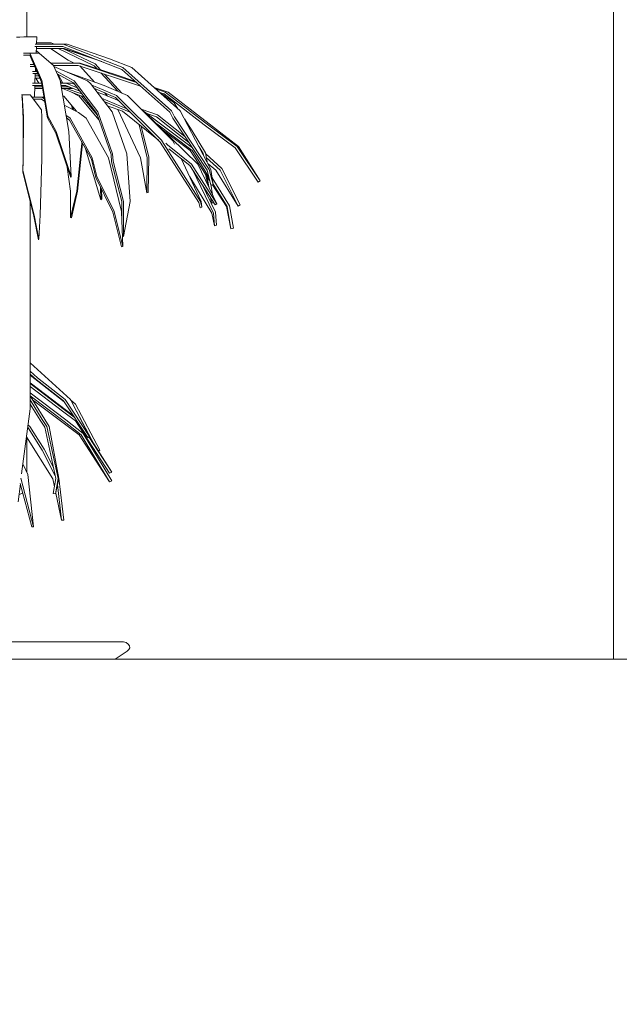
# Model space of a CAD drawing. Extents: x -156717 to 425753, y -51191 to 363295.
# Tile 471 of 502: x 321755 to 322510, y 194663 to 195903. Entities that reach past the tile are written whole.
import ezdxf

# ---------------------------------------------------------------- set-up
doc = ezdxf.new("R2010")
doc.units = 0
doc.header["$LTSCALE"] = 50
doc.layers.add('7 Voorgevel & doorsnede A-A$0$00 Simple', color=7, linetype='CONTINUOUS')
doc.layers.add('7 Voorgevel & doorsnede A-A$0$82 Interieur', color=7, linetype='CONTINUOUS')

# ---------------------------------------------------------------- blocks, each defined once
blk = doc.blocks.new('7 Voorgevel & doorsnede A-A$0$Section Elem_451_3', base_point=(108550.6, 1635.3))
at = {"layer": '7 Voorgevel & doorsnede A-A$0$00 Simple', "color": 252, "linetype": 'Continuous', "lineweight": 0}
blk.add_line((93207, 2535.3), (93207, 3635.3), dxfattribs=at)
blk = doc.blocks.new('7 Voorgevel & doorsnede A-A$0$Section Elem_668_3', base_point=(108550.6, 1635.3))
at = {"layer": '7 Voorgevel & doorsnede A-A$0$82 Interieur', "color": 252, "linetype": 'Continuous', "lineweight": 0}
for p, q in [((92388.5, 2535.3), (92420.2, 2535.3)), ((92420.2, 2535.3), (92459.7, 2535.3)), ((92459.7, 2535.3), (92540.7, 2535.3)), ((92540.7, 2535.3), (92622.6, 2535.3)), ((92622.6, 2535.3), (92703.9, 2535.3)), ((92703.9, 2535.3), (92783.7, 2535.3)), ((92783.7, 2535.3), (92860.5, 2535.3)), ((92860.5, 2535.3), (92911.3, 2535.3)), ((92911.3, 2535.3), (92963.7, 2535.3)), ((92963.7, 2535.3), (93063.5, 2535.3)), ((93063.5, 2535.3), (93157.6, 2535.3)), ((93157.6, 2535.3), (93245.2, 2535.3)), ((93245.2, 2535.3), (93286, 2535.3)), ((93286, 2535.3), (93288.4, 2535.3)), ((93288.4, 2535.3), (93290.6, 2535.3)), ((93290.6, 2535.3), (93291.7, 2535.3)), ((93291.7, 2535.3), (93293.2, 2535.3)), ((93293.2, 2535.3), (93293.5, 2535.3)), ((93293.5, 2535.3), (93293.8, 2535.3)), ((93293.8, 2535.3), (93293.9, 2535.3)), ((93293.9, 1635.3), (93293.9, 2535.3)), ((92186, 1635.3), (92186, 2335.3))]:
    blk.add_line(p, q, dxfattribs=at)
blk = doc.blocks.new('7 Voorgevel & doorsnede A-A$0$Section Elem_670_3', base_point=(108550.6, 1635.3))
at = {"layer": '7 Voorgevel & doorsnede A-A$0$82 Interieur', "color": 252, "linetype": 'Continuous', "lineweight": 0}
for p, q in [((92455.1, 3317.9), (92459.6, 3318.2)), ((92459.6, 3318.2), (92464.7, 3318.4)), ((92464.7, 3318.4), (92470, 3318.6)), ((92470, 3318.6), (92474.8, 3318.7)), ((92474.8, 3318.7), (92478.4, 3318.7)), ((92478.4, 3318.7), (92480.5, 3318.7)), ((92478.6, 3309.1), (92514, 3309.1)), ((92480.5, 3318.7), (92480.9, 3318.6)), ((92480.5, 3309.1), (92480.9, 3318.6)), ((92480.6, 3311), (92499.1, 3311)), ((92499.1, 3311), (92503.1, 3309.1)), ((92514, 3309.1), (92589.4, 3280)), ((92514, 3309.1), (92519, 3309.1)), ((92572.3, 3290.9), (92519, 3309.1)), ((92464.1, 3298), (92472, 3298)), ((92472, 3298), (92487.2, 3263.7)), ((92472, 3298), (92484, 3298)), ((92478.4, 3306.3), (92513.6, 3306.3)), ((92480, 3298), (92480.4, 3306.3)), ((92480, 3298.5), (92480.6, 3298)), ((92480.2, 3301.2), (92483.8, 3298)), ((92480.3, 3303.9), (92515.3, 3303.9)), ((92501.8, 3282.4), (92484, 3298)), ((92520.3, 3289.1), (92497.9, 3303.9)), ((92507.8, 3303.9), (92553.3, 3282)), ((92513.6, 3306.3), (92588, 3277.6)), ((92513.8, 3303.9), (92554.2, 3284.4)), ((92562.6, 3287.4), (92513.9, 3303.9)), ((92515.3, 3303.9), (92544.7, 3294.3)), ((92464.1, 3295.3), (92471.9, 3295.3)), ((92471.9, 3295.3), (92486.8, 3261.3)), ((92472.5, 3283.8), (92476.9, 3283.8)), ((92498.5, 3285.4), (92533.6, 3285.4)), ((92528, 3285.4), (92520.3, 3289.1)), ((92533.6, 3285.4), (92606.4, 3261.1)), ((92533.6, 3285.4), (92535.5, 3285.4)), ((92580.6, 3270.8), (92535.5, 3285.4)), ((92554.2, 3284.4), (92560.9, 3277.2)), ((92600.6, 3280), (92572.3, 3290.9)), ((92472.6, 3281), (92478.1, 3281)), ((92475.6, 3274.9), (92480.8, 3274.9)), ((92475.7, 3272.2), (92482, 3272.2)), ((92478.5, 3260.1), (92479, 3272.2)), ((92479, 3272), (92482.1, 3272)), ((92479.1, 3274.9), (92479.2, 3278.6)), ((92501.6, 3282.6), (92533.1, 3282.6)), ((92510.1, 3263.7), (92501.8, 3282.4)), ((92502, 3282), (92502.4, 3281.6)), ((92502.4, 3281.6), (92502.8, 3280.9)), ((92544.9, 3263), (92502.4, 3281)), ((92504.7, 3275.8), (92527.9, 3263)), ((92506.4, 3271.9), (92526.9, 3260.6)), ((92565.5, 3257.3), (92516.9, 3274.9)), ((92533.1, 3282.6), (92611.6, 3256.4)), ((92553.6, 3261.6), (92534.9, 3282)), ((92553.3, 3282), (92556.4, 3278.6)), ((92561.4, 3273.2), (92582.7, 3250)), ((92566, 3271.7), (92587.8, 3247.8)), ((92588, 3277.6), (92648.2, 3223.6)), ((92589.4, 3280), (92650.3, 3225.3)), ((92661.5, 3225.3), (92600.6, 3280)), ((92475.4, 3260.1), (92487, 3260.1)), ((92478.7, 3266.6), (92484.5, 3266.6)), ((92478.8, 3269.3), (92483.3, 3269.3)), ((92483.5, 3260.1), (92479.7, 3266.6)), ((92486.8, 3261.3), (92494.4, 3216.7)), ((92487.2, 3263.7), (92494.9, 3218.6)), ((92507.8, 3271.2), (92513.5, 3260.1)), ((92521.1, 3199.2), (92510.1, 3263.7)), ((92510.2, 3263.2), (92511.8, 3260.1)), ((92510.7, 3260.1), (92517.9, 3260.1)), ((92517.9, 3260.1), (92531.7, 3254.3)), ((92517.9, 3260.1), (92525.2, 3260.1)), ((92528, 3259.1), (92525.2, 3260.1)), ((92526.9, 3260.6), (92556.3, 3222.2)), ((92527.9, 3263), (92557.8, 3224)), ((92548.4, 3259.7), (92544.9, 3263)), ((92575.8, 3224), (92548.4, 3259.7)), ((92604.4, 3262.9), (92580.6, 3270.8)), ((92475.3, 3257.3), (92487.5, 3257.3)), ((92477.8, 3242.8), (92478.4, 3257.3)), ((92478.2, 3253.7), (92488.1, 3253.7)), ((92478.3, 3255.7), (92487.8, 3255.7)), ((92511.2, 3257.3), (92517.5, 3257.3)), ((92511.4, 3255.7), (92521.1, 3255.7)), ((92511.8, 3253.7), (92526, 3253.7)), ((92540.6, 3242.7), (92513.1, 3253.7)), ((92517.5, 3257.3), (92535, 3250)), ((92517.5, 3257.3), (92517.6, 3257.3)), ((92518, 3253.7), (92537.4, 3246.8)), ((92526.7, 3253.5), (92520, 3255.7)), ((92521.1, 3255.7), (92522.3, 3255.3)), ((92523.8, 3249.4), (92534.2, 3243.9)), ((92549.5, 3258.2), (92581.3, 3244.6)), ((92552.8, 3253.8), (92580, 3242.2)), ((92567.3, 3245), (92556.7, 3248.8)), ((92595.2, 3244.6), (92565.5, 3257.3)), ((92569.8, 3244), (92565.9, 3248.3)), ((92646.2, 3249), (92628.6, 3254.8)), ((92630.7, 3253), (92642.7, 3249)), ((92635.8, 3248.4), (92641.2, 3246.6)), ((92636.7, 3248.1), (92653.8, 3235.3)), ((92641.2, 3246.6), (92691.6, 3207.8)), ((92642.7, 3249), (92693.6, 3209.8)), ((92735, 3180.6), (92646.2, 3249)), ((92461.7, 3245.4), (92462.6, 3245.4)), ((92461.7, 3242.6), (92462.5, 3242.6)), ((92462.5, 3242.6), (92463.7, 3215)), ((92462.6, 3245.4), (92463.9, 3217.4)), ((92462.6, 3245.4), (92472.6, 3245.4)), ((92486.8, 3226.6), (92472.6, 3245.4)), ((92474.5, 3242.8), (92487.1, 3242.8)), ((92476.6, 3240.1), (92486.8, 3240.1)), ((92477.6, 3238.8), (92477.6, 3240.1)), ((92486.8, 3240.1), (92491, 3237)), ((92487.1, 3242.8), (92490.4, 3240.3)), ((92487.1, 3242.8), (92490, 3242.8)), ((92514.7, 3243.9), (92513.3, 3244.6)), ((92530.7, 3224.8), (92514.7, 3243.9)), ((92534.2, 3243.9), (92559.1, 3214.1)), ((92536.8, 3244.2), (92557.1, 3219.9)), ((92562.4, 3241.4), (92594.1, 3228.1)), ((92565.7, 3237.1), (92599.2, 3223.1)), ((92566, 3236.7), (92570.3, 3235.2)), ((92584.4, 3237.9), (92567.3, 3245)), ((92580, 3242.2), (92636.2, 3186.1)), ((92581.3, 3244.6), (92638.1, 3187.9)), ((92582.8, 3238.5), (92584.2, 3238.1)), ((92652.2, 3187.8), (92595.2, 3244.6)), ((92653.8, 3235.3), (92658.5, 3228)), ((92487.2, 3217.4), (92486.8, 3226.6)), ((92533.4, 3223.4), (92515.4, 3232.5)), ((92524.4, 3232.2), (92525.8, 3227.2)), ((92526.2, 3230.1), (92527.2, 3226.5)), ((92543, 3216.2), (92533.4, 3223.4)), ((92556.3, 3222.2), (92574.3, 3170.4)), ((92557.8, 3224), (92576.2, 3171.4)), ((92588.9, 3224.8), (92570, 3231.5)), ((92594.2, 3171.4), (92575.8, 3224)), ((92611.3, 3166.2), (92582.9, 3227)), ((92633.9, 3188.4), (92588.9, 3224.8)), ((92612.2, 3227.7), (92633, 3220.4)), ((92613.9, 3226), (92615.3, 3224.9)), ((92615.7, 3224.7), (92614.7, 3225.2)), ((92683.7, 3158.3), (92615.7, 3224.7)), ((92616.4, 3224.1), (92676.8, 3178.8)), ((92618.3, 3222.6), (92631.6, 3218)), ((92648.2, 3223.6), (92652.1, 3216.1)), ((92650.3, 3225.3), (92654.2, 3217.8)), ((92700.2, 3151.7), (92661.5, 3225.3)), ((92463.7, 3215), (92463.6, 3163)), ((92463.9, 3217.4), (92463.8, 3164.8)), ((92487.2, 3164.8), (92487.2, 3217.4)), ((92494.4, 3216.7), (92504.9, 3197.5)), ((92494.9, 3218.6), (92505.4, 3199.2)), ((92517.6, 3220), (92522.7, 3216.2)), ((92518.1, 3216.6), (92521.9, 3213.8)), ((92521.9, 3213.8), (92549.6, 3164.4)), ((92522.7, 3216.2), (92550.7, 3166.2)), ((92571.1, 3166.2), (92543, 3216.2)), ((92631.6, 3218), (92672.3, 3185.7)), ((92633, 3220.4), (92667.4, 3193.1)), ((92652.1, 3216.1), (92695.4, 3150.8)), ((92654.2, 3217.8), (92697.9, 3151.7)), ((92666.8, 3215.2), (92676.4, 3200.4)), ((92693.6, 3209.8), (92733.1, 3180.6)), ((92504.9, 3197.5), (92523.6, 3141.3)), ((92505.4, 3199.2), (92524.1, 3142.6)), ((92524.1, 3142.6), (92521.1, 3199.2)), ((92609.8, 3207.9), (92619.9, 3166.2)), ((92612.2, 3205.9), (92621.8, 3167.2)), ((92631.9, 3208.9), (92676.4, 3175.5)), ((92673.9, 3175.5), (92640.3, 3200.7)), ((92676.4, 3200.4), (92693.3, 3172.5)), ((92691.6, 3207.8), (92730.8, 3178.8)), ((92537.1, 3186.7), (92537.4, 3185.5)), ((92537.4, 3185.5), (92537.5, 3184.4)), ((92636.2, 3186.1), (92636.4, 3186)), ((92636.4, 3186), (92684.7, 3110.2)), ((92638.1, 3187.9), (92638.3, 3187.8)), ((92638.3, 3187.8), (92687, 3111.1)), ((92643.2, 3184.7), (92645.3, 3182.6)), ((92654.1, 3183.6), (92652.2, 3187.8)), ((92537.5, 3184.4), (92531.1, 3124.3)), ((92538.3, 3184.4), (92532, 3124.3)), ((92561.7, 3113.6), (92542.2, 3177.5)), ((92645.3, 3182.6), (92675.5, 3158.3)), ((92647.2, 3177.7), (92673.6, 3156.5)), ((92698.9, 3137.1), (92673.9, 3175.5)), ((92676.4, 3175.5), (92685, 3162.4)), ((92685.2, 3180.2), (92690.5, 3171.5)), ((92693.3, 3172.5), (92695.2, 3161.1)), ((92730.8, 3178.8), (92759.5, 3135.8)), ((92733.1, 3180.6), (92762.1, 3137.1)), ((92762.1, 3137.1), (92735, 3180.6)), ((92463.6, 3163), (92463.1, 3148.6)), ((92463.8, 3164.8), (92463.3, 3150.2)), ((92485, 3094), (92487.2, 3164.8)), ((92549.6, 3164.4), (92555.2, 3141.3)), ((92550.7, 3166.2), (92556.5, 3142.8)), ((92587.7, 3098.8), (92571.1, 3166.2)), ((92574.3, 3170.4), (92575, 3161.1)), ((92575, 3161.1), (92587.9, 3111.5)), ((92576.2, 3171.4), (92576.9, 3161.9)), ((92576.9, 3161.9), (92589.9, 3111.5)), ((92598.3, 3111.5), (92594.2, 3171.4)), ((92619.3, 3122.4), (92611.3, 3166.2)), ((92619.9, 3166.2), (92619.3, 3122.4)), ((92621.8, 3167.2), (92621.1, 3122.8)), ((92688, 3111.1), (92662.7, 3165.3)), ((92685, 3162.4), (92697.6, 3141.9)), ((92690.5, 3171.5), (92690.8, 3169.6)), ((92693.6, 3171.1), (92713.8, 3152.7)), ((92694.3, 3166.7), (92711.6, 3150.9)), ((92463.1, 3148.6), (92477.3, 3093)), ((92463.3, 3150.2), (92477.5, 3094)), ((92523.1, 3124.3), (92519.1, 3154.7)), ((92673.6, 3156.5), (92705.4, 3107)), ((92675.5, 3158.3), (92707.6, 3108.3)), ((92676.8, 3151.5), (92703.2, 3096.8)), ((92707.6, 3108.3), (92683.7, 3158.3)), ((92695.4, 3150.8), (92700.2, 3131.9)), ((92706.2, 3150.9), (92696.6, 3158.6)), ((92697.9, 3151.7), (92702.8, 3132.6)), ((92702.8, 3132.6), (92700.2, 3151.7)), ((92734.4, 3105.6), (92706.2, 3150.9)), ((92711.6, 3150.9), (92734.4, 3105.6)), ((92713.8, 3152.7), (92736.8, 3107)), ((92523.6, 3141.3), (92524.1, 3142.6)), ((92555.2, 3141.3), (92576.7, 3097.9)), ((92556.5, 3142.8), (92578.2, 3098.8)), ((92701.3, 3096.8), (92673.4, 3142.4)), ((92696.1, 3132.3), (92693.4, 3145.6)), ((92695.3, 3142.7), (92697.5, 3129.5)), ((92701.6, 3141.1), (92723.4, 3106)), ((92759.5, 3135.8), (92762.1, 3137.1)), ((92523.5, 3091.2), (92523.1, 3124.3)), ((92531.1, 3124.3), (92523.5, 3091.2)), ((92532, 3124.3), (92524.5, 3090.7)), ((92561.1, 3129.4), (92561.7, 3113.6)), ((92562.2, 3127.2), (92562.7, 3114.8)), ((92619.3, 3122.4), (92621.1, 3122.8)), ((92688.9, 3132.7), (92705.8, 3097.7)), ((92699.9, 3132.9), (92702.2, 3119.7)), ((92700.2, 3131.9), (92702.8, 3132.6)), ((92719.7, 3105), (92702, 3132.4)), ((92702.6, 3133.9), (92720.5, 3105)), ((92472.3, 3109.7), (92472.4, 3112.3)), ((92561.7, 3113.6), (92562.7, 3114.8)), ((92587.9, 3111.5), (92588.1, 3085.2)), ((92589.9, 3111.5), (92590.2, 3067.4)), ((92590.2, 3067.4), (92598.3, 3111.5)), ((92687, 3111.1), (92688.8, 3104.1)), ((92688.8, 3104.1), (92688, 3111.1)), ((92700.8, 3109.7), (92699.4, 3116.3)), ((92699.8, 3115.8), (92700.8, 3109.7)), ((92472.3, 2850.2), (92472.3, 3109.7)), ((92576.7, 3097.9), (92587.6, 3054.3)), ((92578.2, 3098.8), (92589.1, 3054.7)), ((92589.1, 3054.7), (92587.7, 3098.8)), ((92684.7, 3110.2), (92686.5, 3103.3)), ((92686.5, 3103.3), (92688.8, 3104.1)), ((92700.8, 3109.7), (92703.6, 3109.8)), ((92705.4, 3107), (92707.6, 3108.3)), ((92725.4, 3077.1), (92719.7, 3105)), ((92720.5, 3105), (92725.4, 3077.1)), ((92723.4, 3106), (92728.4, 3077.7)), ((92734.4, 3105.6), (92736.8, 3107)), ((92477.3, 3093), (92483, 3063.1)), ((92477.5, 3094), (92483.3, 3063.7)), ((92483.3, 3063.7), (92485, 3094)), ((92523.5, 3091.2), (92524.5, 3090.7)), ((92704.7, 3080.7), (92701.3, 3096.8)), ((92703.2, 3096.8), (92704.7, 3080.7)), ((92705.8, 3097.7), (92707.3, 3081.5)), ((92704.7, 3080.7), (92707.3, 3081.5)), ((92725.4, 3077.1), (92728.4, 3077.7)), ((92483, 3063.1), (92483.3, 3063.7)), ((92588.7, 3068), (92590.2, 3067.4)), ((92587.6, 3054.3), (92589.1, 3054.7)), ((92523.1, 2862.2), (92472.3, 2908.1)), ((92472.3, 2897.8), (92481.8, 2889.2)), ((92472.3, 2894.2), (92480, 2887.1)), ((92515.4, 2859.2), (92472.3, 2892.8)), ((92481.8, 2889.2), (92516.7, 2862.2)), ((92527, 2841.6), (92472.3, 2883)), ((92472.3, 2882.1), (92515.6, 2849.2)), ((92472.3, 2878.5), (92513.4, 2847.3)), ((92480, 2887.1), (92514.6, 2860.4)), ((92472.3, 2870.3), (92517.4, 2836.4)), ((92472.3, 2866.8), (92515.3, 2834.5)), ((92496.4, 2828.1), (92472.3, 2866.6)), ((92461.8, 2768.4), (92472.3, 2850.2)), ((92472.3, 2861.7), (92487.7, 2837.1)), ((92472.3, 2856.1), (92484.9, 2836)), ((92534.1, 2817.5), (92475.3, 2861.7)), ((92514.6, 2860.4), (92545, 2814.4)), ((92516.7, 2862.2), (92547.3, 2815.7)), ((92547.3, 2815.7), (92523.1, 2862.2)), ((92523.3, 2861.7), (92529.4, 2856.4)), ((92526.9, 2854.8), (92527.1, 2854.6)), ((92527.1, 2854.6), (92553.6, 2804.7)), ((92529.4, 2856.4), (92560.3, 2798.2)), ((92513.4, 2847.3), (92529.5, 2835.3)), ((92515.6, 2849.2), (92528.1, 2840)), ((92469.3, 2826.9), (92469.8, 2826.5)), ((92469.7, 2830.1), (92472, 2828.3)), ((92469.8, 2826.5), (92487.6, 2798.2)), ((92472, 2828.3), (92490, 2799.6)), ((92484.9, 2836), (92490.8, 2827.2)), ((92487.7, 2837.1), (92493.7, 2828.1)), ((92490.8, 2827.2), (92504.8, 2762.8)), ((92493.7, 2828.1), (92507.9, 2762.8)), ((92508.5, 2762.8), (92496.4, 2828.1)), ((92515.3, 2834.5), (92536.8, 2817.5)), ((92517.4, 2836.4), (92539.2, 2819.3)), ((92529.5, 2835.3), (92572.6, 2769.5)), ((92501, 2762.1), (92467.8, 2815.1)), ((92572.6, 2758.4), (92534.1, 2817.5)), ((92536.8, 2817.5), (92572.6, 2758.4)), ((92539.2, 2819.3), (92575.3, 2759.6)), ((92545, 2814.4), (92547.3, 2815.7)), ((92546.3, 2815.1), (92575.4, 2770.6)), ((92575.4, 2770.6), (92546.8, 2815.4)), ((92487.6, 2798.2), (92504.1, 2765.9)), ((92490, 2799.6), (92501.8, 2776.6)), ((92558.3, 2797.3), (92560.3, 2798.2)), ((92469.6, 2767.7), (92463.4, 2781.1)), ((92460.9, 2763.3), (92476.9, 2701.9)), ((92476.9, 2701.9), (92469.6, 2767.7)), ((92508.3, 2764), (92508.8, 2763)), ((92572.6, 2769.5), (92575.4, 2770.6)), ((92457.3, 2733.3), (92460.2, 2756.1)), ((92460.1, 2756.5), (92474.5, 2701.8)), ((92503, 2752.4), (92501, 2762.1)), ((92504.8, 2762.8), (92501.5, 2743.8)), ((92504.5, 2743.5), (92508.5, 2762.8)), ((92507.9, 2762.8), (92504.5, 2743.5)), ((92506.9, 2755), (92511.9, 2710.1)), ((92508.8, 2763), (92514.7, 2710.3)), ((92572.6, 2758.4), (92575.3, 2759.6)), ((92501.5, 2743.8), (92504.5, 2743.5)), ((92511.9, 2710.1), (92504.7, 2744.3)), ((92474.5, 2701.8), (92476.9, 2701.9)), ((92511.9, 2710.1), (92514.7, 2710.3)), ((92429.1, 2557.3), (92497.7, 2557.3)), ((92497.7, 2557.3), (92550.6, 2557.3)), ((92550.6, 2557.3), (92581.3, 2557.3)), ((92581.3, 2557.3), (92586.3, 2557.3)), ((92586.3, 2557.3), (92590, 2557.1)), ((92590, 2557.1), (92593.3, 2556.1)), ((92593.3, 2556.1), (92596, 2554.3)), ((92596, 2554.3), (92597.6, 2552.1)), ((92594.8, 2545.3), (92579.6, 2535.3)), ((92596.9, 2547.3), (92594.8, 2545.3)), ((92597.9, 2549.7), (92596.9, 2547.3)), ((92597.6, 2552.1), (92597.9, 2549.7))]:
    blk.add_line(p, q, dxfattribs=at)
blk = doc.blocks.new('7 Voorgevel & doorsnede A-A$0$Section Elem_728_3', base_point=(108550.6, 1635.3))
at = {"layer": '7 Voorgevel & doorsnede A-A$0$82 Interieur', "color": 252, "linetype": 'Continuous', "lineweight": 0}
for p, q in [((92468.3, 3318.5), (92468.3, 3389.5)), ((92468.3, 2770.5), (92468.3, 2814.2)), ((92463.2, 2744.7), (92458.4, 2742.1))]:
    blk.add_line(p, q, dxfattribs=at)

msp = doc.modelspace()

# ---------------------------------------------------------------- block references
at = {"layer": '7 Voorgevel & doorsnede A-A$0$00 Simple', "color": 9, "lineweight": 0}
msp.add_blockref('7 Voorgevel & doorsnede A-A$0$Section Elem_451_3', (337846.4774, 194197.76673), dxfattribs=at)
at = {"layer": '7 Voorgevel & doorsnede A-A$0$82 Interieur', "color": 9, "lineweight": 0}
for name in ['7 Voorgevel & doorsnede A-A$0$Section Elem_728_3', '7 Voorgevel & doorsnede A-A$0$Section Elem_670_3', '7 Voorgevel & doorsnede A-A$0$Section Elem_668_3']:
    msp.add_blockref(name, (337846.4774, 194197.76673), dxfattribs=at)

doc.saveas('drawing.dxf')
